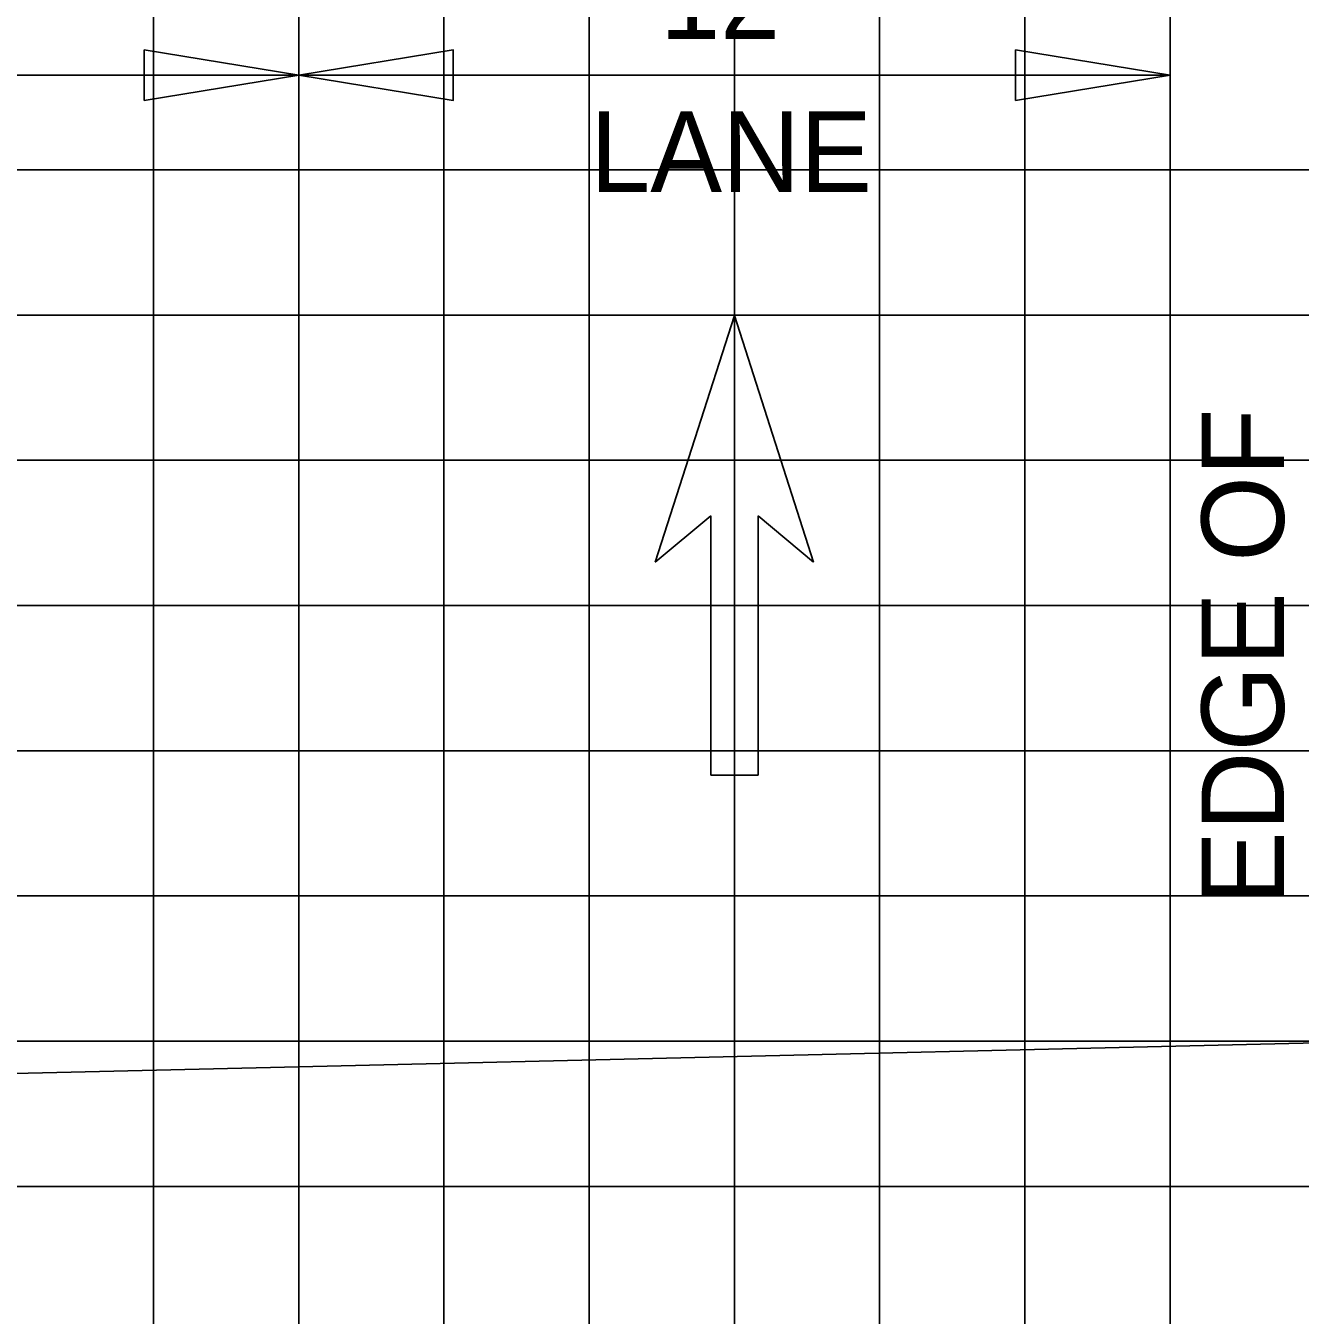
# Model space of a CAD drawing. Extents: x 1797809 to 2198143, y 249608 to 1237864.
# Drawn here: x 2196744.51 to 2196762.06, y 1237185.33 to 1237203.09 of the extents above; entities that cross this region are included whole.
import ezdxf

# ---------------------------------------------------------------- set-up
doc = ezdxf.new("R2010")
doc.units = 0
for name, color, linetype in [('3', 7, 'Continuous'), ('DESIGN - TRAFFIC CONTROL PERMANENT - Signs', 7, 'Continuous'), ('GSDIMS', 7, 'Continuous'), ('GSSHT', 7, 'Continuous'), ('Level 28', 7, 'Continuous'), ('Level 55', 7, 'Continuous')]:
    doc.layers.add(name, color=color, linetype=linetype)

msp = doc.modelspace()

# ---------------------------------------------------------------- linework, layer by layer
at = {"layer": '3'}
for p, q in [((2196748.271, 1237188.694), (2196748.271, 1237203.072)), ((2196760.271, 1237189.037), (2196760.271, 1237203.072))]:
    msp.add_line(p, q, dxfattribs=at)
at = {"layer": 'DESIGN - TRAFFIC CONTROL PERMANENT - Signs'}
msp.add_lwpolyline([(2196771.646, 1237189.304), (2196748.271, 1237188.755), (2196716.896, 1237188.019)], dxfattribs=at)
at = {"layer": 'GSDIMS'}
for p, q in [((2196736.271, 1237202.409), (2196748.271, 1237202.409)), ((2196748.271, 1237202.409), (2196760.271, 1237202.409))]:
    msp.add_line(p, q, dxfattribs=at)
for points in [[(2196748.271, 1237202.409), (2196746.143, 1237202.062), (2196746.143, 1237202.757)], [(2196748.271, 1237202.409), (2196750.4, 1237202.062), (2196750.4, 1237202.757)], [(2196760.271, 1237202.409), (2196758.143, 1237202.062), (2196758.143, 1237202.757)]]:
    msp.add_lwpolyline(points, close=True, dxfattribs=at)
at = {"layer": 'GSSHT'}
for p, q in [((2196746.271, 1237163.106), (2196746.271, 1237223.106)), ((2196748.271, 1237163.106), (2196748.271, 1237223.106)), ((2196750.271, 1237163.106), (2196750.271, 1237223.106)), ((2196752.271, 1237163.106), (2196752.271, 1237223.106)), ((2196754.271, 1237163.106), (2196754.271, 1237223.106)), ((2196756.271, 1237163.106), (2196756.271, 1237223.106)), ((2196758.271, 1237163.106), (2196758.271, 1237223.106)), ((2196760.271, 1237163.106), (2196760.271, 1237223.106)), ((2196808.271, 1237201.106), (2196678.271, 1237201.106)), ((2196808.271, 1237199.106), (2196678.271, 1237199.106)), ((2196808.271, 1237197.106), (2196678.271, 1237197.106)), ((2196808.271, 1237195.106), (2196678.271, 1237195.106)), ((2196808.271, 1237193.106), (2196678.271, 1237193.106)), ((2196808.271, 1237191.106), (2196678.271, 1237191.106)), ((2196808.271, 1237189.106), (2196678.271, 1237189.106)), ((2196808.271, 1237187.106), (2196678.271, 1237187.106))]:
    msp.add_line(p, q, dxfattribs=at)
at = {"layer": 'Level 28'}
for p, q in [((2196754.271, 1237199.1), (2196753.182, 1237195.702)), ((2196755.361, 1237195.702), (2196754.271, 1237199.1)), ((2196753.182, 1237195.702), (2196753.945, 1237196.341)), ((2196753.945, 1237196.341), (2196753.945, 1237192.77)), ((2196754.598, 1237192.77), (2196754.598, 1237196.341)), ((2196754.598, 1237196.341), (2196755.361, 1237195.702)), ((2196753.945, 1237192.77), (2196754.598, 1237192.77))]:
    msp.add_line(p, q, dxfattribs=at)

# ---------------------------------------------------------------- texts
at = {"layer": 'Level 55'}
for s, p in [("12'", (2196753.25, 1237202.909)), ('LANE', (2196752.286, 1237200.799))]:
    msp.add_text(s, height=1.1105, dxfattribs=at).set_placement(p)
msp.add_text('EDGE OF', height=1.1346, rotation=90, dxfattribs=at).set_placement((2196761.839, 1237190.987))

doc.saveas('drawing.dxf')
